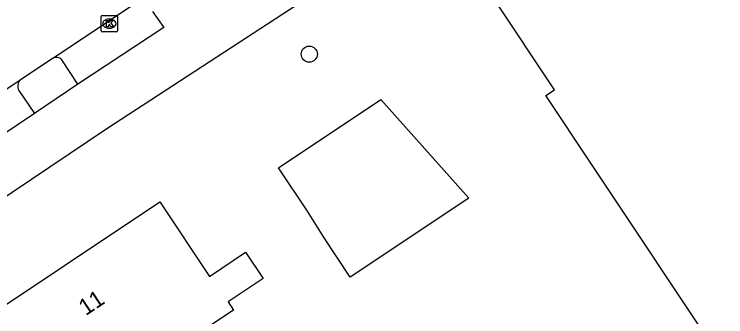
# Model space of a CAD drawing. Extents: x 161354 to 161876, y 382161 to 382804.
# Drawn here: x 161566.47 to 161609.6, y 382580.37 to 382598.71 of the extents above; entities that cross this region are included whole.
import ezdxf

# ---------------------------------------------------------------- set-up
doc = ezdxf.new("R2010")
doc.units = 0
for name, color, linetype in [('IMGEO_Boom', 7, 'Continuous'), ('IMGEO_Kolk', 7, 'Continuous'), ('IMGEO_Pand', 7, 'Continuous'), ('IMGEO_Pand_nummerreeks', 7, 'Continuous'), ('IMGEO_Parkeervlak_open', 7, 'Continuous'), ('IMGEO_Rijbaan_lokaal_open', 7, 'Continuous'), ('IMGEO_Voetpad_open', 7, 'Continuous')]:
    doc.layers.add(name, color=color, linetype=linetype)

msp = doc.modelspace()

# ---------------------------------------------------------------- linework, layer by layer
at = {"layer": 'IMGEO_Boom'}
msp.add_circle((161584.357, 382596.29), 0.489, dxfattribs=at)
at = {"layer": 'IMGEO_Kolk'}
for p, q in [((161571.74, 382597.713), (161571.74, 382598.565)), ((161571.815, 382598.639), (161572.667, 382598.639)), ((161572.741, 382598.565), (161572.741, 382597.713)), ((161572.228, 382598.419), (161572.253, 382598.419)), ((161572.251, 382597.859), (161572.226, 382597.859)), ((161572.667, 382597.639), (161571.815, 382597.639))]:
    msp.add_line(p, q, dxfattribs=at)
for points in [[(161571.74, 382597.713), (161571.74, 382598.565)], [(161571.815, 382598.639), (161572.667, 382598.639)], [(161572.741, 382598.565), (161572.741, 382597.713)], [(161572.061, 382598.339), (161572.184, 382598.339), (161572.184, 382598.188), (161572.314, 382598.339), (161572.478, 382598.339), (161572.332, 382598.188), (161572.485, 382597.939), (161572.333, 382597.939), (161572.248, 382598.103), (161572.184, 382598.036), (161572.184, 382597.939), (161572.061, 382597.939), (161572.061, 382598.339)], [(161572.667, 382597.639), (161571.815, 382597.639)]]:
    msp.add_lwpolyline(points, dxfattribs=at)
for centre, start, end in [((161571.817, 382598.563), 91.552, 178.448), ((161571.817, 382598.563), 91.552, 178.448), ((161572.665, 382598.563), 1.552, 88.448), ((161572.665, 382598.563), 1.552, 88.448), ((161571.817, 382597.715), 181.552, 268.448), ((161571.817, 382597.715), 181.552, 268.448), ((161572.665, 382597.715), 271.552, 358.448), ((161572.665, 382597.715), 271.552, 358.448)]:
    msp.add_arc(centre, 0.0765, start, end, dxfattribs=at)
for centre, major_axis, ratio, start_param, end_param in [((161572.227, 382598.139), (-0.387, 0.002), 0.722429, 4.712389, 7.853982), ((161572.252, 382598.139), (-0.39, 0.002), 0.717154, 1.570796, 4.712389)]:
    msp.add_ellipse(centre, major_axis=major_axis, ratio=ratio, start_param=start_param, end_param=end_param, dxfattribs=at)
at = {"layer": 'IMGEO_Pand'}
for points in [[(161609.323, 382577.814), (161601.467, 382589.619), (161598.697, 382593.782), (161599.229, 382594.136), (161595.569, 382599.636), (161606.108, 382606.65), (161605.154, 382608.083), (161606.858, 382609.217), (161607.344, 382608.485), (161625.993, 382620.895)], [(161586.843, 382582.771), (161585.26, 382585.149), (161584.249, 382586.775), (161582.497, 382589.408), (161588.702, 382593.537), (161592.026, 382589.802), (161594.028, 382587.553), (161586.843, 382582.771)], [(161569.571, 382567.153), (161568.313, 382567.605), (161567.737, 382567.222), (161563.574, 382564.452), (161562.19, 382566.534), (161561.251, 382566.737), (161559.828, 382568.877), (161560.002, 382569.822), (161558.617, 382571.903), (161562.24, 382574.313), (161561.598, 382575.277), (161565.07, 382577.587), (161563.713, 382579.627), (161575.294, 382587.333), (161578.3, 382582.816), (161580.499, 382584.28), (161581.56, 382582.687), (161579.439, 382581.276), (161579.772, 382580.776), (161574.836, 382577.492), (161577.395, 382573.647), (161571.505, 382569.729), (161571.536, 382568.46), (161569.571, 382567.153)]]:
    msp.add_lwpolyline(points, dxfattribs=at)
at = {"layer": 'IMGEO_Parkeervlak_open'}
for points in [[(161570.33, 382594.467), (161569.4, 382595.88)], [(161566.745, 382594.082), (161567.696, 382592.692)]]:
    msp.add_lwpolyline(points, dxfattribs=at)
for centre, radius, start, end in [((161569.019, 382595.651), 0.445, 31.0559, 112.6356), ((161567.286, 382594.335), 0.597, 140.0687, 205.0607)]:
    msp.add_arc(centre, radius, start, end, dxfattribs=at)
at = {"layer": 'IMGEO_Rijbaan_lokaal_open'}
for points in [[(161568.848, 382596.061), (161574.626, 382599.941)], [(161568.848, 382596.061), (161566.828, 382594.718)], [(161566.828, 382594.718), (161551.753, 382584.552)]]:
    msp.add_lwpolyline(points, dxfattribs=at)
at = {"layer": 'IMGEO_Voetpad_open'}
for points in [[(161588.954, 382602.772), (161572.092, 382591.77), (161539.981, 382570.178), (161537.341, 382557.85)], [(161574.859, 382598.875), (161575.536, 382597.897), (161570.33, 382594.467)], [(161570.33, 382594.467), (161567.696, 382592.692)], [(161567.696, 382592.692), (161553.267, 382582.995)]]:
    msp.add_lwpolyline(points, dxfattribs=at)

# ---------------------------------------------------------------- texts
at = {"layer": 'IMGEO_Pand_nummerreeks'}
msp.add_text('11', height=1, rotation=33.6384, dxfattribs=at).set_placement((161570.803, 382580.405))

doc.saveas('drawing.dxf')
